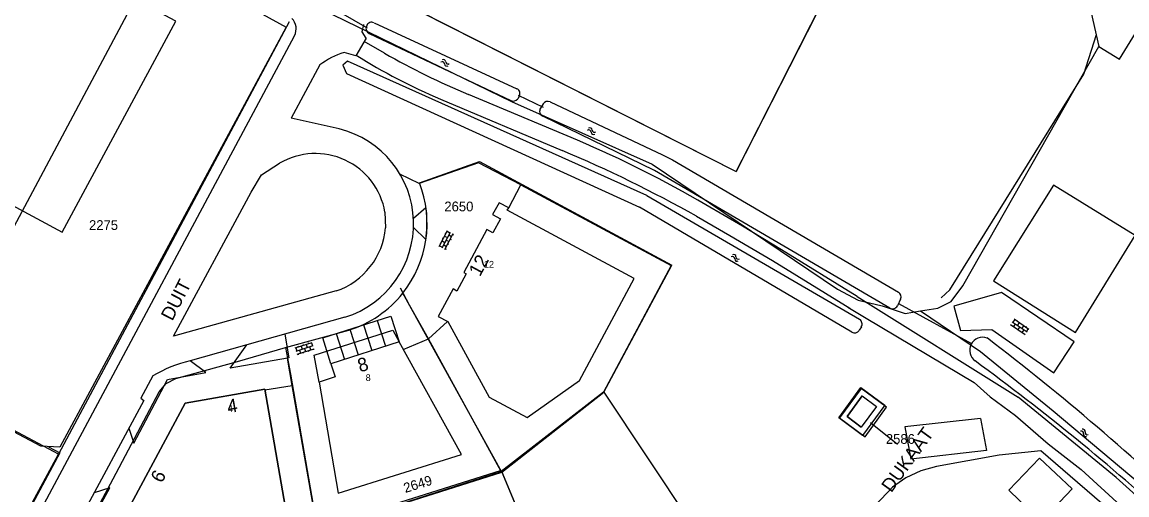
# Model space of a CAD drawing. Extents: x 148816 to 151297, y 399515 to 402500.
# Drawn here: x 150659.7 to 150863.4, y 401505.1 to 401592.3 of the extents above; entities that cross this region are included whole.
import ezdxf

# ---------------------------------------------------------------- set-up
doc = ezdxf.new("R2010")
doc.units = 0
for name, color, linetype in [('B01 Hoofdgebouw  [T] Norm', 7, 'Continuous'), ('B01 Hoofdgebouw secundair [T] Norm', 7, 'Continuous'), ('B01 hoofgebouw', 7, 'Continuous'), ('G01 perceelsgrens', 7, 'Continuous'), ('Q19 Overig lijnvormig object  [D] Gem', 7, 'Continuous'), ('S02 Open verharding  Norm', 7, 'Continuous'), ('S05 Water  Norm', 7, 'Continuous'), ('T03 Hek raster  [D] Norm', 7, 'Continuous'), ('T03 Hek raster  [T] Gem', 7, 'Continuous'), ('T03 Hek raster  [T] Norm', 7, 'Continuous'), ('T04 Haag heg  [D] Gem', 7, 'Continuous'), ('T04 Haag heg  [T] Norm', 7, 'Continuous'), ('T09 Insteek water  [D] Norm', 7, 'Continuous'), ('T09 Insteek water  [T] Norm', 7, 'Continuous'), ('V00 Kant verharding algemeen  [D] Norm', 7, 'Continuous'), ('V00 Kant verharding algemeen  [T] Gem', 7, 'Continuous'), ('V00 Kant verharding algemeen  [T] Norm', 7, 'Continuous'), ('V00 Kant verharding algemeen secundair  [T] Gem', 7, 'Continuous'), ('V00 Kant verharding algemeen secundair  [T] Norm', 7, 'Continuous'), ('V06 Kant onverhard  [D] Norm', 7, 'Continuous'), ('V06 Kant onverhard  [T] Norm', 7, 'Continuous'), ('W10 Duiker  [T] Gem', 7, 'Continuous'), ('Z01 perceelnummer', 7, 'Continuous'), ('Z02 huisnummer', 7, 'Continuous'), ('Z02 Huisnummer  [Tekst] Norm', 7, 'Continuous'), ('Z06 straatnaam', 7, 'Continuous')]:
    doc.layers.add(name, color=color, linetype=linetype)

msp = doc.modelspace()

# ---------------------------------------------------------------- linework, layer by layer
at = {"layer": 'B01 Hoofdgebouw  [T] Norm'}
for p, q in [((150828.1, 401637.08), (150791.34, 401564.71)), ((150727.82, 401596.93), (150791.34, 401564.71)), ((150811.79, 401519.53), (150814.41, 401517.6))]:
    msp.add_line(p, q, dxfattribs=at)
for points in [[(150620.67, 401636.53), (150591.15, 401581.87), (150640.41, 401555.24), (150638.89, 401552.43), (150646.21, 401548.49), (150653, 401561.12), (150667.1, 401553.54), (150688.02, 401592.46), (150682.36, 401595.5), (150685.52, 401601.37), (150677.09, 401605.93), (150620.67, 401636.53)], [(150736.41, 401537.97), (150738.16, 401537.06), (150745.79, 401523.14), (150752.81, 401519.37), (150762.45, 401526.18), (150772.54, 401545.03), (150749.15, 401557.58), (150749.41, 401558.06), (150747.62, 401558.98), (150746.45, 401556.79), (150747.87, 401556.03), (150746.49, 401553.44), (150745.38, 401554.03), (150741.15, 401546.12), (150741.56, 401545.89), (150739.85, 401542.7), (150739.19, 401543.09), (150736.41, 401537.97)], [(150690.96, 401500), (150708.17, 401503), (150704.41, 401524.62), (150689.74, 401522.04), (150677.95, 401500)], [(150677.95, 401500), (150689.74, 401522.04), (150704.41, 401524.62), (150708.17, 401503), (150690.96, 401500)], [(150814.6, 401523.35), (150811.79, 401519.53)], [(150814.6, 401523.35), (150817.22, 401521.42), (150814.41, 401517.6)]]:
    msp.add_lwpolyline(points, dxfattribs=at)
msp.add_lwpolyline([(150717.98, 401505.39), (150740.68, 401512.53), (150729.2, 401533.3), (150716.63, 401529.29), (150717.39, 401526.85), (150714.45, 401525.91)], close=True, dxfattribs=at)
at = {"layer": 'B01 Hoofdgebouw secundair [T] Norm'}
msp.add_lwpolyline([(150714.45, 401525.91), (150713.53, 401530.89), (150728.02, 401535.49), (150729.2, 401533.3)], dxfattribs=at)
at = {"layer": 'B01 hoofgebouw'}
for points in [[(150793.6, 401569.17), (150828.1, 401637.08), (150812.09, 401645.21), (150830.58, 401681.63), (150774.41, 401710.1), (150772.78, 401706.88), (150748.71, 401719.07), (150706.32, 401635.75), (150722.07, 401627.74), (150719.49, 401622.67), (150725.97, 401619.37), (150724.64, 401616.76)], [(150724.64, 401616.76), (150722.37, 401612.3), (150732.87, 401606.96), (150727.82, 401596.93), (150791.34, 401564.71), (150793.6, 401569.17)], [(150591.15, 401581.87), (150640.41, 401555.24), (150638.89, 401552.43), (150646.21, 401548.49), (150653, 401561.12), (150667.1, 401553.54), (150688.02, 401592.46), (150682.36, 401595.5), (150685.52, 401601.37), (150677.09, 401605.93)], [(150749.41, 401558.06), (150747.62, 401558.98), (150746.45, 401556.79), (150747.87, 401556.03), (150746.49, 401553.44), (150745.38, 401554.03), (150741.15, 401546.12), (150741.56, 401545.89), (150739.85, 401542.7), (150739.14, 401543.08), (150736.41, 401537.97), (150738.16, 401537.06)], [(150738.16, 401537.06), (150745.79, 401523.14), (150752.81, 401519.37), (150762.45, 401526.18), (150772.54, 401545.03), (150749.15, 401557.58), (150749.41, 401558.06)], [(150714.45, 401525.91), (150713.53, 401530.89), (150728.02, 401535.49), (150729.2, 401533.3)], [(150717.98, 401505.39), (150740.68, 401512.53), (150729.2, 401533.3), (150716.63, 401529.29), (150717.39, 401526.85), (150714.45, 401525.91), (150717.98, 401505.39)], [(150708.17, 401503), (150704.41, 401524.62), (150689.74, 401522.04), (150677.95, 401500)], [(150817.22, 401521.42), (150814.41, 401517.6), (150811.79, 401519.53), (150814.59, 401523.35), (150817.22, 401521.42)]]:
    msp.add_lwpolyline(points, dxfattribs=at)
at = {"layer": 'G01 perceelsgrens'}
for points in [[(150836.82, 401681.93), (150858.23, 401587.81)], [(150858.23, 401587.81), (150862.04, 401585.48), (150901.16, 401649.16)], [(150547.67, 401584.8), (150648.2, 401535.88), (150685.54, 401605.87)], [(150711.26, 401596.71), (150714.89, 401594.69), (150749.91, 401577.63), (150775.89, 401566.1), (150810.02, 401543.04), (150813.83, 401541.03), (150818.27, 401539.95), (150822.51, 401538.56), (150825.33, 401539.05)], [(150708.92, 401592.32), (150666.37, 401512.58)], [(150825.33, 401539.05), (150828.52, 401539.54), (150831.02, 401540.78), (150833.16, 401543.65), (150858.23, 401587.81)], [(150732.93, 401562.66), (150744.05, 401566.59), (150779.48, 401547.45)], [(150666.37, 401512.58), (150565.81, 401566.24)], [(150766.95, 401524.04), (150779.48, 401547.45)], [(150748.12, 401509.27), (150729.88, 401542.3)], [(150825.33, 401539.05), (150836.43, 401531.52), (150849.78, 401520.59), (150865.87, 401507.16), (150872.31, 401500)], [(150708.26, 401532.26), (150719.9, 401535.48)], [(150699.41, 401529.73), (150708.26, 401532.26)], [(150708.26, 401532.26), (150709.17, 401527.39)], [(150688.04, 401526.54), (150699.41, 401529.73)], [(150686.26, 401525.64), (150688.04, 401526.54)], [(150709.17, 401527.39), (150713.92, 401500)], [(150676.46, 401508.06), (150684.98, 401524.08)], [(150684.98, 401524.08), (150686.26, 401525.64)], [(150748.12, 401509.27), (150766.95, 401524.04)], [(150766.95, 401524.04), (150782.93, 401500)], [(150814.37, 401524.75), (150810.39, 401519.34)], [(150819.1, 401521.28), (150814.37, 401524.75)], [(150815.12, 401515.83), (150819.1, 401521.28)], [(150810.39, 401519.34), (150815.12, 401515.83)], [(150659.6, 401500), (150666.37, 401512.58)], [(150672.15, 401500), (150676.46, 401508.06)], [(150721.93, 401501.01), (150748.12, 401509.27)], [(150748.12, 401509.27), (150752, 401500)]]:
    msp.add_lwpolyline(points, dxfattribs=at)
for centre, radius, start, end in [((150713.79, 401555.12), 20.57, 321.4532, 21.4891), ((150713.75, 401555.19), 20.65, 287.3256, 321.3663)]:
    msp.add_arc(centre, radius, start, end, dxfattribs=at)
at = {"layer": 'Q19 Overig lijnvormig object  [D] Gem'}
msp.add_lwpolyline([(150838.8, 401544.56), (150853.91, 401535.02), (150864.9, 401552.95), (150849.87, 401562.2), (150838.8, 401544.56)], dxfattribs=at)
at = {"layer": 'S02 Open verharding  Norm'}
for p, q in [((150736.58, 401550.92), (150738.12, 401553.84)), ((150737.11, 401550.64), (150738.65, 401553.56)), ((150737.35, 401552.38), (150737.22, 401552.45)), ((150737.58, 401552.82), (150738.12, 401552.54)), ((150737.64, 401550.36), (150739.18, 401553.28)), ((150737.82, 401553.26), (150737.68, 401553.33)), ((150738.05, 401553.71), (150738.58, 401553.43)), ((150738.88, 401552.7), (150738.35, 401552.98)), ((150738.65, 401552.26), (150738.78, 401552.19)), ((150739.11, 401553.15), (150739.24, 401553.08)), ((150736.65, 401551.05), (150737.18, 401550.77)), ((150736.89, 401551.49), (150736.75, 401551.56)), ((150737.12, 401551.94), (150737.65, 401551.66)), ((150737.42, 401551.21), (150737.95, 401550.93)), ((150737.71, 401550.49), (150737.85, 401550.42)), ((150737.88, 401552.1), (150738.41, 401551.82)), ((150738.18, 401551.38), (150738.31, 401551.31)), ((150841.93, 401536.55), (150844.65, 401534.68)), ((150842.05, 401536.46), (150841.97, 401536.34)), ((150842.27, 401537.04), (150844.99, 401535.18)), ((150842.73, 401537.45), (150842.39, 401536.96)), ((150842.8, 401536.67), (150842.46, 401536.18)), ((150842.61, 401537.54), (150845.33, 401535.67)), ((150842.88, 401535.9), (150842.79, 401535.77)), ((150843.14, 401537.17), (150843.23, 401537.29)), ((150843.55, 401536.89), (150843.22, 401536.39)), ((150843.63, 401536.11), (150843.29, 401535.61)), ((150843.97, 401536.6), (150844.05, 401536.73)), ((150844.38, 401536.32), (150844.04, 401535.83)), ((150844.79, 401536.04), (150844.88, 401536.16)), ((150843.7, 401535.33), (150843.62, 401535.21)), ((150844.11, 401535.05), (150844.45, 401535.54)), ((150844.53, 401534.77), (150844.44, 401534.64)), ((150845.21, 401535.76), (150844.87, 401535.26)), ((150710.03, 401532.19), (150713.17, 401533.2)), ((150710.17, 401532.24), (150710.35, 401531.67)), ((150710.21, 401531.62), (150713.35, 401532.63)), ((150710.39, 401531.05), (150713.53, 401532.05)), ((150710.64, 401532.39), (150710.6, 401532.53)), ((150710.83, 401531.82), (150711.01, 401531.25)), ((150711.12, 401532.54), (150711.3, 401531.97)), ((150711.6, 401532.7), (150711.55, 401532.84)), ((150711.78, 401532.12), (150711.96, 401531.55)), ((150712.07, 401532.85), (150712.26, 401532.28)), ((150712.55, 401533), (150712.5, 401533.14)), ((150712.91, 401531.86), (150712.73, 401532.43)), ((150713.03, 401533.15), (150713.21, 401532.58)), ((150713.39, 401532.01), (150713.44, 401531.87)), ((150710.53, 401531.1), (150710.58, 401530.95)), ((150711.49, 401531.4), (150711.53, 401531.26)), ((150712.44, 401531.7), (150712.48, 401531.56))]:
    msp.add_line(p, q, dxfattribs=at)
at = {"layer": 'S05 Water  Norm'}
for centre, start, end in [((150737.16, 401584.56), 1.7048, 125.5598), ((150737.36, 401584.96), 1.7048, 125.5598), ((150738.21, 401584.98), 181.7048, 305.5598), ((150738.01, 401584.58), 181.7048, 305.5598), ((150764.38, 401572.38), 1.0808, 124.9358), ((150764.18, 401571.98), 1.0808, 124.9358), ((150765.03, 401572), 181.0808, 304.9358), ((150765.23, 401572.4), 181.0808, 304.9358), ((150790.67, 401548.62), 358.3958, 122.2508), ((150790.89, 401549.01), 358.3958, 122.2508), ((150791.52, 401548.6), 178.3958, 302.2508), ((150791.74, 401548.99), 178.3958, 302.2508), ((150854.99, 401516.46), 347.3721, 111.2271), ((150855.28, 401516.8), 347.3721, 111.2271), ((150855.82, 401516.27), 167.3721, 291.2271), ((150856.11, 401516.61), 167.3721, 291.2271)]:
    msp.add_arc(centre, 0.425, start, end, dxfattribs=at)
at = {"layer": 'T03 Hek raster  [D] Norm'}
msp.add_line((150729.97, 401531.9), (150734.6, 401533.85), dxfattribs=at)
at = {"layer": 'T03 Hek raster  [T] Gem'}
for points in [[(150748, 401509.41), (150734.6, 401533.85)], [(150713.92, 401500), (150709.48, 401525.27)], [(150714.1, 401498.96), (150722.87, 401501.3), (150726.03, 401502.32), (150748, 401509.41)]]:
    msp.add_lwpolyline(points, dxfattribs=at)
at = {"layer": 'T03 Hek raster  [T] Norm'}
for p, q in [((150671.43, 401611.85), (150708.38, 401591.34)), ((150708.38, 401591.34), (150666.67, 401513.89)), ((150729.2, 401533.3), (150729.2, 401533.3))]:
    msp.add_line(p, q, dxfattribs=at)
for points in [[(150749.41, 401558.06), (150751.67, 401562.27), (150779.35, 401547.38)], [(150779.35, 401547.38), (150766.89, 401524.07), (150748, 401509.41)], [(150734.6, 401533.85), (150738.12, 401537.09)], [(150709.48, 401525.27), (150708.6, 401530.32)], [(150704.44, 401524.45), (150709.49, 401525.27)]]:
    msp.add_lwpolyline(points, dxfattribs=at)
at = {"layer": 'T04 Haag heg  [D] Gem'}
for p, q in [((150663.12, 401514.06), (150635.1, 401528.99)), ((150666.67, 401513.89), (150663.12, 401514.06))]:
    msp.add_line(p, q, dxfattribs=at)
for points in [[(150829.15, 401541.43), (150830.76, 401542.92), (150855.47, 401582.69), (150857.77, 401589.99)], [(150862.81, 401500), (150847.55, 401513.25), (150839.85, 401512.41), (150828.29, 401510.35), (150825.39, 401509.53), (150822.61, 401508.25), (150820.17, 401506.51), (150815.96, 401502.06)]]:
    msp.add_lwpolyline(points, dxfattribs=at)
at = {"layer": 'T04 Haag heg  [T] Norm'}
msp.add_lwpolyline([(150734.6, 401533.85), (150731.14, 401540.1), (150729.44, 401543.23)], dxfattribs=at)
at = {"layer": 'T09 Insteek water  [D] Norm'}
for p, q in [((150774.86, 401560.32), (150814.09, 401537.48)), ((150812.7, 401535.11), (150773.53, 401558.16)), ((150814.43, 401536.08), (150814.02, 401535.45))]:
    msp.add_line(p, q, dxfattribs=at)
msp.add_lwpolyline([(150774.86, 401560.32), (150719.7, 401585.07), (150718.85, 401584.35), (150719.48, 401582.82), (150773.53, 401558.16)], dxfattribs=at)
for centre, start, end in [((150813.58, 401536.61), 327.5855, 59.7084), ((150813.18, 401535.98), 241.0553, 327.4303)]:
    msp.add_arc(centre, 1, start, end, dxfattribs=at)
at = {"layer": 'T09 Insteek water  [T] Norm'}
for p, q in [((150723.23, 401591.65), (150723.16, 401591.49)), ((150724.57, 401592.18), (150750.91, 401580.01)), ((150723.66, 401590.2), (150749.81, 401577.81)), ((150751.32, 401578.55), (150751.07, 401578.16)), ((150755.77, 401577.19), (150755.27, 401576.39)), ((150757.04, 401577.56), (150777.79, 401567.83)), ((150776.3, 401564.91), (150755.68, 401574.96)), ((150777.79, 401567.83), (150779.59, 401566.92)), ((150779.59, 401566.92), (150821.26, 401542.48)), ((150819.67, 401539.55), (150776.3, 401564.91)), ((150821.65, 401541.18), (150821.07, 401539.98))]:
    msp.add_line(p, q, dxfattribs=at)
for centre, radius, start, end in [((150724.09, 401591.11), 1, 157.6306, 244.7917), ((150724.15, 401591.27), 1, 65.2866, 157.8587), ((150750.49, 401579.1), 1, 326.4966, 65.1327), ((150750.23, 401578.72), 1, 244.5951, 326.3379), ((150756.62, 401576.66), 1, 64.9634, 147.6109), ((150756.11, 401575.86), 1, 147.5912, 244.0392), ((150820.75, 401541.62), 1, 334.3236, 59.5431), ((150820.17, 401540.41), 1, 239.6414, 334.1616), ((150836.81, 401531.77), 2.4, 70.5488, 235.1491), ((150560.21, 401170.07), 457.63, 46.134, 52.6873), ((150572.65, 401170.49), 445.14, 47.751, 53.82)]:
    msp.add_arc(centre, radius, start, end, dxfattribs=at)
at = {"layer": 'V00 Kant verharding algemeen  [D] Norm'}
msp.add_lwpolyline([(150723.11, 401589.31), (150722.38, 401590.51), (150722.68, 401591.84)], dxfattribs=at)
at = {"layer": 'V00 Kant verharding algemeen  [T] Gem'}
msp.add_lwpolyline([(150747.83, 401509.53), (150717.86, 401500.09), (150714.11, 401498.97)], dxfattribs=at)
at = {"layer": 'V00 Kant verharding algemeen  [T] Norm'}
for p, q in [((150717.61, 401542.71), (150687.6, 401534.36)), ((150719.21, 401537.89), (150690.65, 401529.84)), ((150836.41, 401519.18), (150822.46, 401517.62)), ((150822.46, 401517.62), (150823.55, 401511.71)), ((150836.41, 401519.18), (150837.5, 401513.26)), ((150837.5, 401513.26), (150823.55, 401511.71))]:
    msp.add_line(p, q, dxfattribs=at)
for points in [[(150661.92, 401500), (150709.88, 401589.77)], [(150723.11, 401589.31), (150721.21, 401586.08), (150719.05, 401586.69)], [(150714.6, 401584.39), (150709.31, 401574.56)], [(150718.14, 401572.59), (150709.31, 401574.56)], [(150701.93, 401560.91), (150703.83, 401564.1), (150707.16, 401566.25)], [(150751.67, 401562.27), (150743.86, 401566.36), (150732.9, 401562.54), (150729.36, 401564.26)], [(150687.6, 401534.36), (150701.93, 401560.91)], [(150726.59, 401557.23), (150726.7, 401554.37)], [(150734.29, 401557.05), (150734.24, 401557.41), (150734.14, 401558.02), (150731.84, 401556.1)], [(150731.85, 401554.41), (150734.15, 401552.22)], [(150832.72, 401535.43), (150838.49, 401535.63), (150849.91, 401527.64), (150853.69, 401533.31), (150840.27, 401542.4), (150831.46, 401539.88), (150832.72, 401535.43)], [(150708.12, 401534.76), (150708.88, 401530.35), (150708.6, 401530.32)], [(150708.6, 401530.32), (150698.05, 401528.46), (150701.14, 401532.79)], [(150679.37, 401517.38), (150680.26, 401514.62), (150684.16, 401521.96), (150686.52, 401526.39), (150693.58, 401527.68), (150690.65, 401529.84)], [(150683.8, 401527.06), (150681.57, 401522.91), (150682.12, 401522.53), (150670.04, 401500)], [(150814.36, 401524.89), (150818.76, 401521.65), (150814.65, 401516.06), (150810.25, 401519.3), (150814.36, 401524.89)], [(150664.52, 401513.99), (150666.62, 401512.87), (150659.74, 401500)], [(150853.3, 401506.21), (150847.59, 401500.21), (150841.64, 401505.94), (150847.31, 401511.89), (150853.3, 401506.21)], [(150748.06, 401509.45), (150761.05, 401478.36)], [(150672.42, 401500), (150674.76, 401504.38), (150675.83, 401506.37), (150672.99, 401505.5)]]:
    msp.add_lwpolyline(points, dxfattribs=at)
for centre, radius, start, end in [((150707.53, 401591.07), 2.69, 331.0799, 45.1152), ((150722.67, 401574.25), 12.95, 106.2317, 128.5158), ((150713.85, 401555.09), 18.02, 287.3332, 76.2155), ((150713.77, 401555.04), 13.01, 9.7168, 120.5087), ((150708.31, 401555.36), 26.03, 353.074, 3.7239), ((150713.19, 401555.53), 13.56, 289.0076, 355.0949), ((150696, 401506.83), 23.61, 103.0766, 121.0876)]:
    msp.add_arc(centre, radius, start, end, dxfattribs=at)
at = {"layer": 'V00 Kant verharding algemeen secundair  [T] Gem'}
for p, q in [((150722.65, 401536.46), (150724.17, 401531.7)), ((150725.17, 401537.27), (150726.69, 401532.5)), ((150717.62, 401534.86), (150719.14, 401530.09)), ((150720.14, 401535.66), (150721.66, 401530.9))]:
    msp.add_line(p, q, dxfattribs=at)
at = {"layer": 'V00 Kant verharding algemeen secundair  [T] Norm'}
msp.add_lwpolyline([(150716.63, 401529.29), (150715.11, 401534.06), (150727.68, 401538.07), (150729.2, 401533.3)], dxfattribs=at)
at = {"layer": 'V06 Kant onverhard  [D] Norm'}
msp.add_lwpolyline([(150906.21, 401444.69), (150907.15, 401451.66), (150902.57, 401460.23), (150901.04, 401463.11), (150895.91, 401470.8), (150883.29, 401487.94), (150877.27, 401494.07), (150861.4, 401508.32), (150843.33, 401523.15)], dxfattribs=at)
at = {"layer": 'V06 Kant onverhard  [T] Norm'}
for p, q in [((150726.51, 401586.57), (150722.77, 401588.73)), ((150762.09, 401570.49), (150742.02, 401578.93)), ((150736.85, 401578.1), (150759.24, 401568.64)), ((150792.54, 401554.64), (150785.74, 401558.61)), ((150784.02, 401556.5), (150790.2, 401552.96)), ((150799.73, 401550.32), (150792.54, 401554.64)), ((150790.2, 401552.96), (150798.02, 401548.32)), ((150813.66, 401541.7), (150799.73, 401550.32)), ((150798.02, 401548.32), (150812.29, 401539.51)), ((150813.66, 401541.7), (150843.33, 401523.15)), ((150811.92, 401539.72), (150815.32, 401537.67)), ((150815.32, 401537.67), (150835.22, 401525.85)), ((150835.22, 401525.85), (150838.16, 401523.21)), ((150838.16, 401523.21), (150842.84, 401519.72)), ((150842.84, 401519.72), (150848.9, 401514.49)), ((150848.9, 401514.49), (150854.96, 401509.8)), ((150854.96, 401509.8), (150862.3, 401503.1))]:
    msp.add_line(p, q, dxfattribs=at)
for centre, radius, start, end in [((150778.83, 401677.79), 108.17, 237.8607, 247.1652), ((150795.12, 401706.19), 137.9, 240.1599, 247.3497), ((150682.52, 401382.72), 203.94, 59.594, 67.0359), ((150663.14, 401341.13), 246.97, 60.6968, 67.1017)]:
    msp.add_arc(centre, radius, start, end, dxfattribs=at)
at = {"layer": 'W10 Duiker  [T] Gem'}
for p, q in [((150723.36, 401591.2), (150712.68, 401597.35)), ((150751.15, 401578.84), (150755.79, 401576.58)), ((150821.28, 401540.38), (150834.74, 401532.99))]:
    msp.add_line(p, q, dxfattribs=at)
at = {"layer": 'Z01 perceelnummer'}
msp.add_lwpolyline([(150821.08, 401514.41), (150816.11, 401518.39)], dxfattribs=at)

# ---------------------------------------------------------------- texts
for s, p in [('2650', (150737.54, 401557.39)), ('2275', (150672.02, 401553.96)), ('2586', (150818.95, 401514.51))]:
    msp.add_text(s, height=1.8, dxfattribs=at).set_placement(p)
msp.add_text('2649', height=1.8, rotation=17.3095, dxfattribs=at).set_placement((150730.35, 401505.44))
at = {"layer": 'Z02 huisnummer'}
for s, rotation, p in [('12', 61.7691, (150744.1, 401545.23)), ('8', 16.9132, (150721.99, 401527.68)), ('4', 9.9615, (150697.73, 401520.14)), ('6', 61.8467, (150685.45, 401507.14))]:
    msp.add_text(s, height=2.5, rotation=rotation, dxfattribs=at).set_placement(p)
at = {"layer": 'Z02 Huisnummer  [Tekst] Norm'}
for s, p in [('12', (150744.84, 401547)), ('8', (150723.03, 401526.09)), ('4', (150697.6, 401520.37))]:
    msp.add_text(s, height=1.25, dxfattribs=at).set_placement(p)
at = {"layer": 'Z06 straatnaam'}
for s, rotation, p in [('DUIT', 62.6922, (150687.37, 401537.04)), ('DUKAAT', 54.0695, (150819.96, 401505.39))]:
    msp.add_text(s, height=2.5, rotation=rotation, dxfattribs=at).set_placement(p)

doc.saveas('drawing.dxf')
